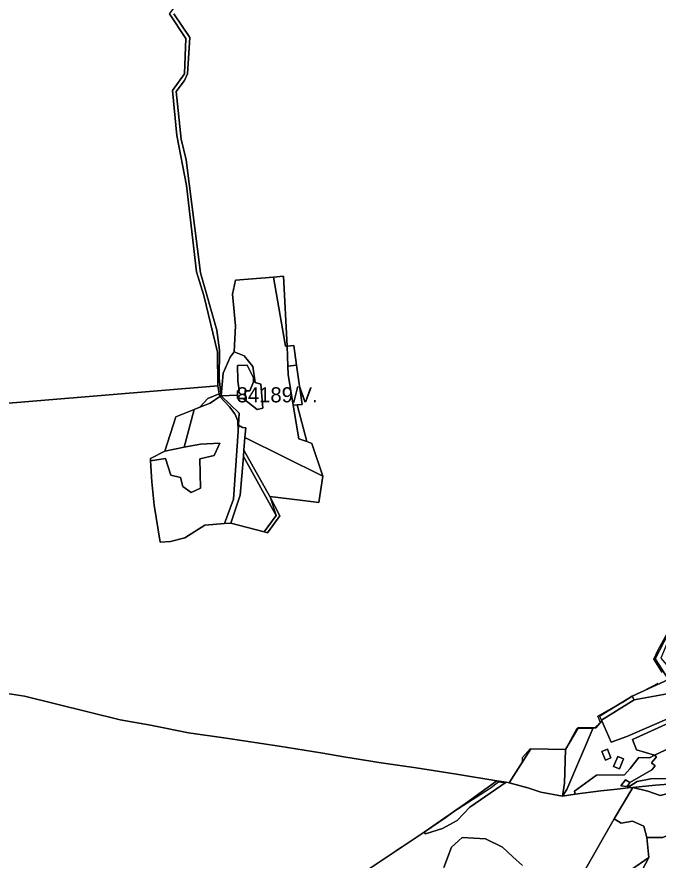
# Model space of a CAD drawing. Extents: x -477304 to -465429, y -1159113 to -1149210.
# Drawn here: x -473001 to -472366, y -1155391 to -1154555 of the extents above; entities that cross this region are included whole.
import ezdxf

# ---------------------------------------------------------------- set-up
doc = ezdxf.new("R2010")
doc.units = 0
for name, color, linetype in [('BPEJ_s', 7, 'Continuous'), ('ostatni_s', 7, 'Continuous'), ('PUPFL_s', 7, 'Continuous'), ('trav_porost_s', 7, 'Continuous'), ('voda_s', 7, 'Continuous'), ('zahrada_s', 7, 'Continuous')]:
    doc.layers.add(name, color=color, linetype=linetype)

msp = doc.modelspace()

# ---------------------------------------------------------------- linework, layer by layer
at = {"layer": 'BPEJ_s'}
msp.add_lwpolyline([(-472746.83, -1154812.93), (-472735.06, -1154881.5), (-472733.36, -1154881.36), (-472726.59, -1154880.79), (-472724.07, -1154900.37), (-472718.33, -1154939.28), (-472723.38, -1154939.7), (-472727.28, -1154940.03), (-472721.8, -1154973.13), (-472713.74, -1154975.9), (-472708.89, -1154977.79), (-472697.9, -1155010.18), (-472701.86, -1155036.25), (-472720.26, -1155034.13), (-472750.46, -1155030.58), (-472744.27, -1155049.38), (-472755.99, -1155065.45), (-472789.16, -1155056.73), (-472795.52, -1155057.36), (-472814.87, -1155058.96), (-472834.78, -1155071.44), (-472848.82, -1155075.06), (-472859.15, -1155075.63), (-472865.14, -1155039.05), (-472867.53, -1155015.89), (-472868.61, -1154995.04), (-472868.73, -1154992.77), (-472854.56, -1154985.33), (-472835.26, -1154981.63), (-472825.58, -1154944.23), (-472819.91, -1154941.84), (-472809.52, -1154937.87), (-472799.95, -1154931.38), (-472798.78, -1154930.53), (-472796.7, -1154908.14), (-472789.74, -1154892.22), (-472785.74, -1154887.11), (-472784.59, -1154861.16), (-472787.56, -1154829.87), (-472784.53, -1154816.01)], close=True, dxfattribs=at)
for points in [[(-472867.53, -1155015.89), (-472868.61, -1154995.04), (-472868.73, -1154992.77), (-472854.56, -1154985.33), (-472835.26, -1154981.63), (-472825.58, -1154944.23), (-472819.91, -1154941.84), (-472809.52, -1154937.87), (-472799.95, -1154931.38), (-472798.78, -1154930.53), (-472796.7, -1154908.14), (-472789.74, -1154892.22), (-472785.74, -1154887.11), (-472784.59, -1154861.16), (-472787.56, -1154829.87), (-472784.53, -1154816.01), (-472746.83, -1154812.93), (-472735.06, -1154881.5), (-472733.36, -1154881.36), (-472726.59, -1154880.79), (-472724.07, -1154900.37), (-472718.33, -1154939.28), (-472723.38, -1154939.7), (-472727.28, -1154940.03), (-472721.8, -1154973.13), (-472713.74, -1154975.9), (-472708.89, -1154977.79), (-472697.9, -1155010.18), (-472701.86, -1155036.25), (-472720.26, -1155034.13), (-472750.46, -1155030.58), (-472744.27, -1155049.38), (-472755.99, -1155065.45), (-472789.16, -1155056.73), (-472795.52, -1155057.36), (-472814.87, -1155058.96), (-472834.78, -1155071.44), (-472848.82, -1155075.06), (-472859.15, -1155075.63), (-472865.14, -1155039.05), (-472867.53, -1155015.89)], [(-472361.71, -1155204.86), (-472369.75, -1155191.66), (-472365.73, -1155183.29), (-472356.16, -1155165.75)], [(-472361.71, -1155204.86), (-472369.75, -1155191.66), (-472365.73, -1155183.29), (-472356.16, -1155165.75)], [(-472641.67, -1155392.68), (-472627.86, -1155383.45), (-472623.83, -1155380.37), (-472610.18, -1155371.63), (-472597.53, -1155363.18), (-472597.41, -1155363.34), (-472575.71, -1155348.34), (-472567.9, -1155342.95), (-472532.18, -1155319.56), (-472523.76, -1155313.3), (-472519.42, -1155314.03), (-472517.01, -1155313.63), (-472516.8, -1155313.66), (-472516.14, -1155313.77), (-472513.34, -1155314.48), (-472500, -1155293.61), (-472500, -1155289.37), (-472492.3, -1155280.49), (-472485.85, -1155280.73), (-472457.49, -1155281.37), (-472457.5, -1155281.55), (-472456.03, -1155278.9), (-472445.71, -1155260.21), (-472444.96, -1155260.21), (-472430.1, -1155260.07), (-472430.02, -1155259.87), (-472428.4, -1155259.82), (-472422.7, -1155254.42), (-472425.27, -1155248.15), (-472407.33, -1155237.85), (-472401.37, -1155234.65), (-472391.38, -1155228.55), (-472381.9, -1155224.21), (-472371.92, -1155218.86), (-472365.5, -1155215.44)], [(-472485.85, -1155280.73), (-472457.49, -1155281.37), (-472457.5, -1155281.55), (-472456.03, -1155278.9), (-472445.71, -1155260.21), (-472444.96, -1155260.21), (-472430.1, -1155260.07), (-472430.02, -1155259.87), (-472428.4, -1155259.82), (-472422.7, -1155254.42), (-472425.27, -1155248.15), (-472407.33, -1155237.85), (-472401.37, -1155234.65), (-472391.38, -1155228.55), (-472381.9, -1155224.21), (-472371.92, -1155218.86), (-472365.5, -1155215.44)], [(-472350.98, -1155315.48), (-472368.09, -1155316.62), (-472381.36, -1155317.97), (-472390.64, -1155318.91), (-472395.44, -1155319.4), (-472406.21, -1155320.49), (-472422.43, -1155322.33), (-472447.68, -1155325.72), (-472460.38, -1155327.42), (-472481.89, -1155323.72), (-472494.8, -1155319.16), (-472500, -1155317.85), (-472504.26, -1155316.77), (-472513.34, -1155314.48), (-472500, -1155293.61), (-472500, -1155289.37), (-472492.3, -1155280.49), (-472485.85, -1155280.73)], [(-472641.67, -1155392.68), (-472627.86, -1155383.45), (-472623.83, -1155380.37), (-472610.18, -1155371.63), (-472597.53, -1155363.18), (-472597.41, -1155363.34), (-472575.71, -1155348.34), (-472567.9, -1155342.95), (-472532.18, -1155319.56), (-472523.76, -1155313.3), (-472519.42, -1155314.03), (-472517.01, -1155313.63), (-472516.8, -1155313.66), (-472516.14, -1155313.77), (-472513.34, -1155314.48), (-472504.26, -1155316.77), (-472500, -1155317.85), (-472494.8, -1155319.16), (-472481.89, -1155323.72), (-472460.38, -1155327.42), (-472447.68, -1155325.72), (-472422.43, -1155322.33), (-472406.21, -1155320.49), (-472395.44, -1155319.4), (-472390.64, -1155318.91), (-472381.36, -1155317.97), (-472368.09, -1155316.62), (-472350.98, -1155315.48)], [(-472577.89, -1155398.28), (-472570.5, -1155378.1), (-472559.93, -1155368.54), (-472536.79, -1155370.05), (-472519.69, -1155378.1), (-472509.62, -1155387.66), (-472500, -1155396.32)], [(-472500, -1155396.32), (-472509.62, -1155387.66), (-472519.69, -1155378.1), (-472536.79, -1155370.05), (-472559.93, -1155368.54), (-472570.5, -1155378.1), (-472577.89, -1155398.28)]]:
    msp.add_lwpolyline(points, dxfattribs=at)
at = {"layer": 'ostatni_s'}
for points in [[(-472780.8, -1154925.77), (-472782.13, -1154915.61), (-472782.58, -1154900.55), (-472772.89, -1154900.13), (-472766.69, -1154912.72), (-472766.49, -1154916.86), (-472770.29, -1154925.56), (-472774.79, -1154925.65), (-472774.64, -1154933.25), (-472776.88, -1154933.29), (-472782.34, -1154933.4), (-472782.41, -1154929.87), (-472782.49, -1154925.8)], [(-472713.74, -1154975.9), (-472721.8, -1154973.13), (-472727.28, -1154940.03), (-472723.38, -1154939.7)], [(-472854.56, -1154985.33), (-472843.69, -1154951.29), (-472825.58, -1154944.23), (-472835.26, -1154981.63)], [(-472776.58, -1154990.67), (-472779.76, -1155029.13), (-472789.16, -1155056.73), (-472795.52, -1155057.36), (-472786.55, -1155033.12), (-472781.73, -1154966.08), (-472781.43, -1154959.61), (-472777.51, -1154962.02), (-472774.36, -1154962.4), (-472775.19, -1154971.86), (-472776.11, -1154984.39)], [(-472740.47, -1155049.66), (-472752.72, -1155066.31), (-472755.99, -1155065.45), (-472744.27, -1155049.38), (-472776.58, -1154990.67), (-472776.11, -1154984.39), (-472750.46, -1155030.58)], [(-472458.39, -1155314.81), (-472457.49, -1155281.37), (-472444.56, -1155259.54), (-472430.02, -1155259.87), (-472455.95, -1155320.87), (-472460.38, -1155327.42)], [(-472412.34, -1155289.53), (-472417.74, -1155291.81), (-472421.31, -1155283.36), (-472415.9, -1155281.08)], [(-472393.59, -1155313.95), (-472398.03, -1155311.41), (-472402.44, -1155317.24), (-472396.28, -1155317.93), (-472395.33, -1155316.52), (-472393.55, -1155317.81), (-472395.44, -1155319.4), (-472406.21, -1155320.49), (-472422.43, -1155322.33), (-472447.68, -1155325.72), (-472448.55, -1155322.72), (-472426.78, -1155306.83), (-472399.02, -1155306.42), (-472393.36, -1155300.03), (-472384.81, -1155289.11), (-472374.28, -1155289.64), (-472369.17, -1155286.85), (-472367.15, -1155288.57), (-472371.98, -1155294.65), (-472368.6, -1155297.44), (-472371.82, -1155301.35)], [(-472403.98, -1155300.54), (-472409.68, -1155298.13), (-472405.45, -1155288.15), (-472399.75, -1155290.56)], [(-472516.14, -1155313.77), (-472552.13, -1155338.37), (-472564.85, -1155351.59), (-472579.22, -1155359.75), (-472596.23, -1155364.89), (-472597.53, -1155363.18), (-472556.47, -1155334.97), (-472525.31, -1155312.3)], [(-472381.36, -1155317.97), (-472390.64, -1155318.91), (-472395.44, -1155319.4), (-472393.55, -1155317.81), (-472386.5, -1155312.96), (-472372.77, -1155310.52), (-472346.88, -1155310.03), (-472342.34, -1155310.06), (-472242.09, -1155309.1), (-472257.35, -1155310.35), (-472276.31, -1155311.24), (-472303.68, -1155312.52), (-472335.42, -1155314.3), (-472341.3, -1155314.74), (-472350.98, -1155315.48), (-472368.09, -1155316.62)], [(-472341.3, -1155314.74), (-472347.15, -1155322.74), (-472363.65, -1155326.98), (-472375.83, -1155322.55), (-472390.64, -1155318.91), (-472381.36, -1155317.97), (-472368.09, -1155316.62), (-472350.98, -1155315.48)], [(-472335.47, -1155385.45), (-472359.73, -1155411.12), (-472364.85, -1155418.34), (-472381.29, -1155400.82), (-472374.68, -1155388.53), (-472376.86, -1155368.72), (-472360.96, -1155368.68), (-472332.56, -1155355.82), (-472276.31, -1155311.24), (-472257.35, -1155310.35), (-472242.09, -1155309.1), (-472248.44, -1155321.6), (-472243.84, -1155329.66), (-472292.37, -1155351.79), (-472341.06, -1155375.31)], [(-472438.52, -1155401.54), (-472409.06, -1155350.21), (-472402.11, -1155354.27), (-472391.03, -1155352.42), (-472379.85, -1155357.18), (-472376.86, -1155368.72), (-472374.68, -1155388.53), (-472392.81, -1155401.05), (-472410.9, -1155414.22), (-472418.77, -1155411.5)]]:
    msp.add_lwpolyline(points, close=True, dxfattribs=at)
at = {"layer": 'PUPFL_s'}
for points in [[(-472849.91, -1154551.76), (-472833.75, -1154576.35), (-472835.17, -1154611.5), (-472846.89, -1154627.94), (-472842.6, -1154672.34), (-472833, -1154722.2), (-472823.05, -1154807.58), (-472815.87, -1154831.12), (-472802.39, -1154887.45), (-472801.98, -1154920.79), (-473033.72, -1154939.88)], [(-472838.2, -1154676.18), (-472843.27, -1154628.7), (-472834.98, -1154618.05), (-472832.18, -1154611.39), (-472829.82, -1154575.42), (-472845.56, -1154551.84)], [(-473033.72, -1154939.88), (-472801.98, -1154920.79), (-472800.56, -1154928.63), (-472811.79, -1154933.15), (-472819.91, -1154941.84), (-472825.58, -1154944.23), (-472843.69, -1154951.29), (-472854.56, -1154985.33), (-472868.73, -1154992.77), (-472868.61, -1154995.04), (-472867.53, -1155015.89), (-472865.14, -1155039.05), (-472859.15, -1155075.63), (-472848.82, -1155075.06), (-472834.78, -1155071.44), (-472814.87, -1155058.96), (-472795.52, -1155057.36), (-472789.16, -1155056.73), (-472755.99, -1155065.45), (-472752.72, -1155066.31), (-472740.47, -1155049.66), (-472750.46, -1155030.58), (-472720.26, -1155034.13), (-472701.86, -1155036.25), (-472697.9, -1155010.18), (-472708.89, -1154977.79), (-472713.74, -1154975.9), (-472723.38, -1154939.7), (-472718.33, -1154939.28), (-472724.07, -1154900.37), (-472726.59, -1154880.79), (-472733.36, -1154881.36), (-472736.95, -1154812.12), (-472746.83, -1154812.93), (-472784.53, -1154816.01), (-472787.56, -1154829.87), (-472784.59, -1154861.16), (-472785.74, -1154887.11), (-472789.74, -1154892.22), (-472796.7, -1154908.14), (-472798.78, -1154930.53), (-472800.66, -1154913.81), (-472800.28, -1154885.29), (-472802.86, -1154865.6), (-472819.14, -1154808.83), (-472833.22, -1154696.57), (-472838.2, -1154676.18)], [(-472350.56, -1155156.92), (-472368.51, -1155191.49), (-472355.14, -1155211.95), (-472391.38, -1155228.55), (-472423.72, -1155248.3), (-472421.75, -1155252.29), (-472421.4, -1155253), (-472427.23, -1155259.78), (-472430.02, -1155259.87), (-472444.56, -1155259.54), (-472457.49, -1155281.37), (-472491.68, -1155280.6), (-472513.34, -1155314.48), (-472516.14, -1155313.77), (-472525.31, -1155312.3), (-472565.37, -1155305.88), (-472605.3, -1155299.56), (-472642.49, -1155294.21), (-472652.21, -1155292.7), (-472674.94, -1155288.77), (-472700.03, -1155284.52), (-472741.29, -1155278.06), (-472793.67, -1155269.92), (-472831.14, -1155264.88), (-472868.85, -1155257.19), (-472898.88, -1155251.95), (-472993.69, -1155228.38), (-473028.17, -1155223.24)], [(-473028.17, -1155223.24), (-472993.69, -1155228.38), (-472898.88, -1155251.95), (-472868.85, -1155257.19), (-472831.14, -1155264.88), (-472793.67, -1155269.92), (-472741.29, -1155278.06), (-472700.03, -1155284.52), (-472674.94, -1155288.77), (-472652.21, -1155292.7), (-472642.49, -1155294.21), (-472605.3, -1155299.56), (-472565.37, -1155305.88), (-472525.31, -1155312.3), (-472556.47, -1155334.97), (-472597.53, -1155363.18), (-472652.86, -1155400.16), (-472725.66, -1155446.89), (-472769.94, -1155475.28), (-472804.51, -1155498.57), (-472848.6, -1155516.18), (-472952.88, -1155557.82), (-473034.64, -1155590.46)]]:
    msp.add_lwpolyline(points, dxfattribs=at)
for points in [[(-472733.36, -1154881.36), (-472735.06, -1154881.5), (-472746.83, -1154812.93), (-472736.95, -1154812.12)], [(-472819.91, -1154941.84), (-472811.79, -1154933.15), (-472800.56, -1154928.63), (-472799.95, -1154931.38), (-472809.52, -1154937.87)], [(-472374.68, -1155388.53), (-472381.29, -1155400.82), (-472364.85, -1155418.34), (-472359.73, -1155411.12), (-472335.47, -1155385.45), (-472341.06, -1155375.31), (-472292.37, -1155351.79), (-472243.84, -1155329.66), (-472273.5, -1155358.25), (-472404.16, -1155484.17), (-472409.44, -1155476.21), (-472368.61, -1155436.41), (-472368.27, -1155423.05), (-472392.81, -1155401.05)]]:
    msp.add_lwpolyline(points, close=True, dxfattribs=at)
at = {"layer": 'trav_porost_s'}
for points in [[(-472775.19, -1154971.86), (-472774.36, -1154962.4), (-472777.51, -1154962.02), (-472781.43, -1154959.61), (-472780.88, -1154947.93), (-472798.78, -1154930.53), (-472782.41, -1154929.87), (-472782.34, -1154933.4), (-472776.88, -1154933.29), (-472763.1, -1154944.09), (-472757.31, -1154942.71), (-472759.48, -1154919.11), (-472764.93, -1154917.28), (-472767.2, -1154901.64), (-472776.04, -1154890.85), (-472785.74, -1154887.11), (-472784.59, -1154861.16), (-472787.56, -1154829.87), (-472784.53, -1154816.01), (-472746.83, -1154812.93), (-472735.06, -1154881.5), (-472733.36, -1154881.36), (-472732.66, -1154901.1), (-472732.1, -1154909.6), (-472727.28, -1154940.03), (-472721.8, -1154973.13), (-472713.74, -1154975.9), (-472708.89, -1154977.79), (-472697.9, -1155010.18)], [(-472724.07, -1154900.37), (-472732.66, -1154901.1), (-472733.36, -1154881.36), (-472726.59, -1154880.79)], [(-472789.74, -1154892.22), (-472785.74, -1154887.11), (-472776.04, -1154890.85), (-472767.2, -1154901.64), (-472764.93, -1154917.28), (-472759.48, -1154919.11), (-472757.31, -1154942.71), (-472763.1, -1154944.09), (-472776.88, -1154933.29), (-472774.64, -1154933.25), (-472774.79, -1154925.65), (-472770.29, -1154925.56), (-472766.49, -1154916.86), (-472766.69, -1154912.72), (-472772.89, -1154900.13), (-472782.58, -1154900.55), (-472782.13, -1154915.61), (-472780.8, -1154925.77), (-472782.49, -1154925.8), (-472782.41, -1154929.87), (-472798.78, -1154930.53), (-472796.7, -1154908.14)], [(-472732.66, -1154901.1), (-472724.07, -1154900.37), (-472718.33, -1154939.28), (-472723.38, -1154939.7), (-472727.28, -1154940.03), (-472732.1, -1154909.6)], [(-472809.52, -1154937.87), (-472799.95, -1154931.38), (-472790.42, -1154941.47), (-472785.26, -1154948.37), (-472782.11, -1154955.43), (-472781.73, -1154966.08), (-472786.55, -1155033.12), (-472795.52, -1155057.36), (-472814.87, -1155058.96), (-472834.78, -1155071.44), (-472848.82, -1155075.06), (-472859.15, -1155075.63), (-472865.14, -1155039.05), (-472867.53, -1155015.89), (-472868.61, -1154995.04), (-472853.71, -1154992.88), (-472848.54, -1155009.43), (-472839.03, -1155011.58), (-472836.57, -1155020.67), (-472828.48, -1155026.62), (-472819.16, -1155022.08), (-472819.66, -1154993.18), (-472805.74, -1154989.65), (-472799.88, -1154977.61), (-472819.28, -1154978.56), (-472835.26, -1154981.63), (-472825.58, -1154944.23), (-472819.91, -1154941.84)], [(-472697.9, -1155010.18), (-472701.86, -1155036.25), (-472720.26, -1155034.13), (-472750.46, -1155030.58), (-472776.11, -1154984.39), (-472775.19, -1154971.86)], [(-472848.54, -1155009.43), (-472853.71, -1154992.88), (-472868.61, -1154995.04), (-472868.73, -1154992.77), (-472854.56, -1154985.33), (-472835.26, -1154981.63), (-472819.28, -1154978.56), (-472799.88, -1154977.61), (-472805.74, -1154989.65), (-472819.66, -1154993.18), (-472819.16, -1155022.08), (-472828.48, -1155026.62), (-472836.57, -1155020.67), (-472839.03, -1155011.58)], [(-472779.76, -1155029.13), (-472776.58, -1154990.67), (-472744.27, -1155049.38), (-472755.99, -1155065.45), (-472789.16, -1155056.73)], [(-472355.14, -1155211.95), (-472368.51, -1155191.49), (-472350.56, -1155156.92), (-472349.49, -1155158.35), (-472362.87, -1155190.59), (-472347.05, -1155209.15), (-472332.6, -1155218.32), (-472318.75, -1155221.29), (-472317.74, -1155227.84), (-472322.2, -1155225.25), (-472341.58, -1155229.17), (-472345.68, -1155224.06), (-472389.24, -1155232.18), (-472391.38, -1155228.55)], [(-472317.74, -1155227.84), (-472290.81, -1155243.49), (-472274.57, -1155242.69), (-472369.17, -1155286.85), (-472386.86, -1155281.61), (-472390.9, -1155271.32), (-472354.57, -1155254.72), (-472345.06, -1155273.34), (-472340.42, -1155271.08), (-472351.72, -1155248.77), (-472396.67, -1155268.29), (-472412.25, -1155274.18), (-472421.4, -1155253), (-472421.75, -1155252.29), (-472389.24, -1155232.18), (-472345.68, -1155224.06), (-472341.58, -1155229.17), (-472322.2, -1155225.25)], [(-472423.72, -1155248.3), (-472391.38, -1155228.55), (-472389.24, -1155232.18), (-472421.75, -1155252.29)], [(-472265.62, -1155242.25), (-472254.56, -1155238.15), (-472280.6, -1155263.91), (-472346.88, -1155310.03), (-472372.77, -1155310.52), (-472386.5, -1155312.96), (-472393.55, -1155317.81), (-472395.33, -1155316.52), (-472393.59, -1155313.95), (-472371.82, -1155301.35), (-472368.6, -1155297.44), (-472371.98, -1155294.65), (-472367.15, -1155288.57), (-472369.17, -1155286.85), (-472274.57, -1155242.69)], [(-472374.28, -1155289.64), (-472384.81, -1155289.11), (-472393.36, -1155300.03), (-472399.02, -1155306.42), (-472426.78, -1155306.83), (-472448.55, -1155322.72), (-472447.68, -1155325.72), (-472460.38, -1155327.42), (-472455.95, -1155320.87), (-472430.02, -1155259.87), (-472427.23, -1155259.78), (-472421.4, -1155253), (-472412.25, -1155274.18), (-472396.67, -1155268.29), (-472351.72, -1155248.77), (-472340.42, -1155271.08), (-472345.06, -1155273.34), (-472354.57, -1155254.72), (-472390.9, -1155271.32), (-472386.86, -1155281.61), (-472369.17, -1155286.85)], [(-472458.39, -1155314.81), (-472460.38, -1155327.42), (-472481.89, -1155323.72), (-472494.8, -1155319.16), (-472513.34, -1155314.48), (-472491.68, -1155280.6), (-472457.49, -1155281.37)], [(-472415.9, -1155281.08), (-472421.31, -1155283.36), (-472417.74, -1155291.81), (-472412.34, -1155289.53)], [(-472405.45, -1155288.15), (-472409.68, -1155298.13), (-472403.98, -1155300.54), (-472399.75, -1155290.56)], [(-472391.03, -1155352.42), (-472402.11, -1155354.27), (-472409.06, -1155350.21), (-472390.64, -1155318.91), (-472375.83, -1155322.55), (-472363.65, -1155326.98), (-472347.15, -1155322.74), (-472341.3, -1155314.74), (-472335.42, -1155314.3), (-472303.68, -1155312.52), (-472276.31, -1155311.24), (-472332.56, -1155355.82), (-472360.96, -1155368.68), (-472376.86, -1155368.72), (-472379.85, -1155357.18)]]:
    msp.add_lwpolyline(points, close=True, dxfattribs=at)
msp.add_lwpolyline([(-472652.86, -1155400.16), (-472597.53, -1155363.18), (-472596.23, -1155364.89), (-472579.22, -1155359.75), (-472564.85, -1155351.59), (-472552.13, -1155338.37), (-472516.14, -1155313.77), (-472513.34, -1155314.48), (-472494.8, -1155319.16), (-472481.89, -1155323.72), (-472460.38, -1155327.42), (-472447.68, -1155325.72), (-472422.43, -1155322.33), (-472406.21, -1155320.49), (-472395.44, -1155319.4), (-472390.64, -1155318.91), (-472409.06, -1155350.21), (-472438.52, -1155401.54)], dxfattribs=at)
at = {"layer": 'voda_s'}
for points in [[(-472801.98, -1154920.79), (-472802.39, -1154887.45), (-472815.87, -1154831.12), (-472823.05, -1154807.58), (-472833, -1154722.2), (-472842.6, -1154672.34), (-472846.89, -1154627.94), (-472835.17, -1154611.5), (-472833.75, -1154576.35), (-472849.91, -1154551.76), (-472840.12, -1154539.39), (-472838.38, -1154537.19), (-472837.52, -1154533.23), (-472831.05, -1154503.44), (-472835.17, -1154478.9), (-472846.45, -1154462), (-472854.38, -1154455.06), (-472854.54, -1154451.8), (-472851.81, -1154446.9)], [(-472845.56, -1154551.84), (-472829.82, -1154575.42), (-472832.18, -1154611.39), (-472834.98, -1154618.05), (-472843.27, -1154628.7), (-472838.2, -1154676.18), (-472833.22, -1154696.57), (-472819.14, -1154808.83), (-472802.86, -1154865.6), (-472800.28, -1154885.29), (-472800.66, -1154913.81), (-472798.78, -1154930.53), (-472780.88, -1154947.93), (-472781.43, -1154959.61), (-472781.73, -1154966.08), (-472782.11, -1154955.43), (-472785.26, -1154948.37), (-472790.42, -1154941.47), (-472799.95, -1154931.38), (-472800.56, -1154928.63), (-472801.98, -1154920.79)]]:
    msp.add_lwpolyline(points, dxfattribs=at)
at = {"layer": 'zahrada_s'}
msp.add_lwpolyline([(-472402.44, -1155317.24), (-472398.03, -1155311.41), (-472393.59, -1155313.95), (-472395.33, -1155316.52), (-472396.28, -1155317.93)], close=True, dxfattribs=at)

# ---------------------------------------------------------------- texts
at = {"layer": 'BPEJ_s'}
msp.add_text('84189/V.', height=15, dxfattribs=at).set_placement((-472783.32, -1154937.09))

doc.saveas('drawing.dxf')
